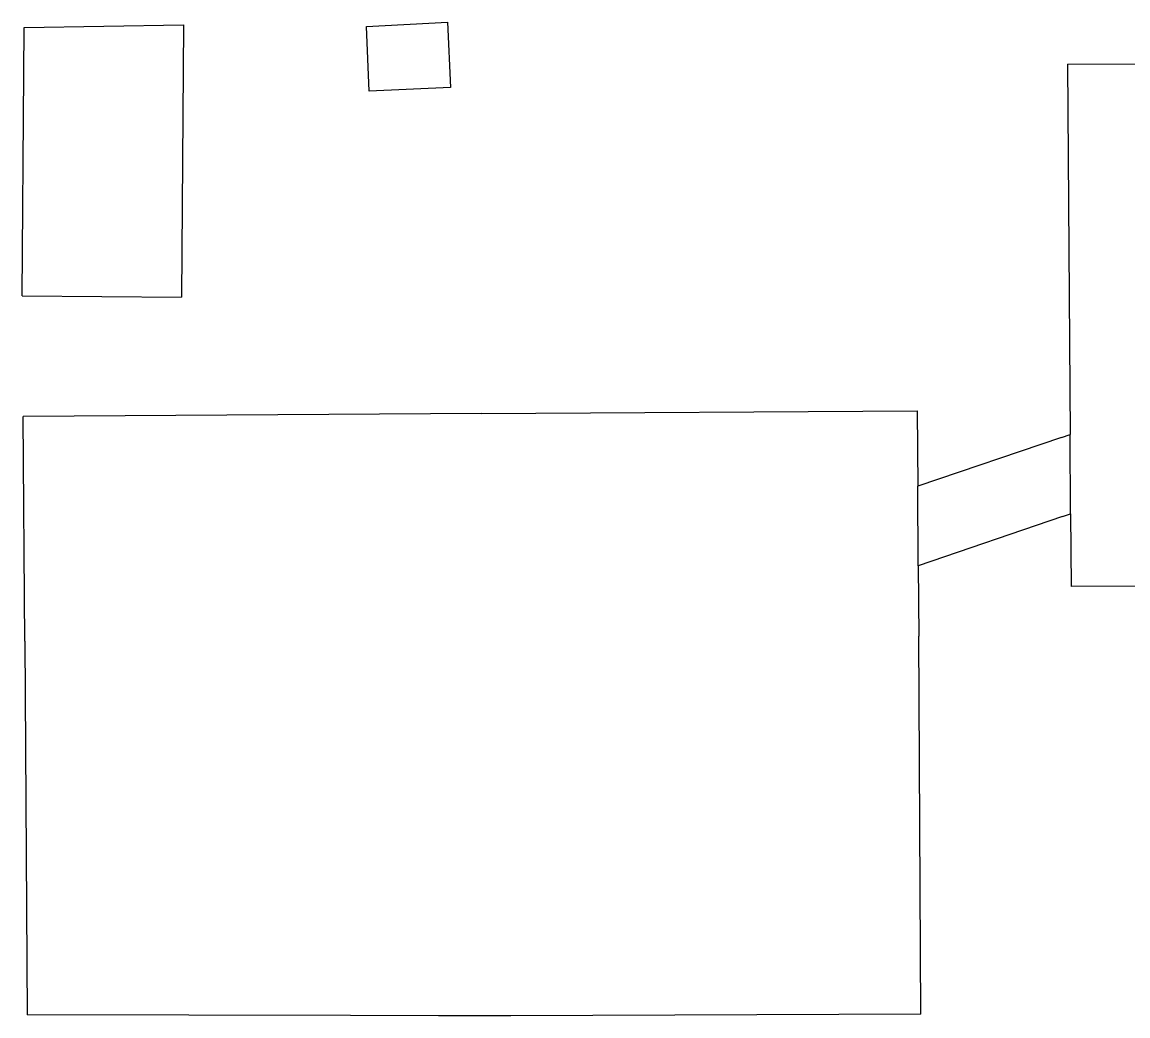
# Model space of a CAD drawing. Extents: x -264205 to -263659, y -1242401 to -1242060.
# Drawn here: x -264062 to -263972, y -1242400.6 to -1242319.7 of the extents above; entities that cross this region are included whole.
import ezdxf

# ---------------------------------------------------------------- set-up
doc = ezdxf.new("R2010")
doc.units = 0
doc.layers.add('SITUACIA_DSP_2D', color=7, linetype='Continuous')

msp = doc.modelspace()

# ---------------------------------------------------------------- linework, layer by layer
at = {"layer": 'SITUACIA_DSP_2D'}
for p, q in [((-264061.79, -1242320.14), (-264048.82, -1242319.93)), ((-264048.82, -1242319.93), (-264048.99, -1242342.09)), ((-264033.95, -1242320.06), (-264027.34, -1242319.71)), ((-264027.34, -1242319.71), (-264027.11, -1242325.04)), ((-264061.82, -1242323.92), (-264061.79, -1242320.14)), ((-264033.72, -1242325.32), (-264033.95, -1242320.06)), ((-263976.89, -1242323.14), (-263880.39, -1242322.51)), ((-263976.89, -1242323.14), (-263976.69, -1242353.26)), ((-264061.96, -1242341.99), (-264061.82, -1242323.92)), ((-264027.11, -1242325.04), (-264033.72, -1242325.32)), ((-264061.96, -1242341.99), (-264048.99, -1242342.09)), ((-264024.58, -1242351.56), (-263989.12, -1242351.34)), ((-263989.12, -1242351.34), (-263989.08, -1242357.47)), ((-264024.58, -1242351.56), (-264061.87, -1242351.8)), ((-264061.75, -1242370.08), (-264061.87, -1242351.8)), ((-263977.4, -1242353.5), (-263976.69, -1242353.26)), ((-263976.65, -1242359.72), (-263976.69, -1242353.26)), ((-263977.4, -1242353.5), (-263989.08, -1242357.47)), ((-263989.04, -1242363.95), (-263989.08, -1242357.47)), ((-263977.32, -1242359.95), (-263989.04, -1242363.95)), ((-263977.32, -1242359.95), (-263976.65, -1242359.72)), ((-263976.65, -1242359.72), (-263976.61, -1242365.64)), ((-263989.04, -1242363.95), (-263989.01, -1242369.66)), ((-263934.57, -1242365.37), (-263976.61, -1242365.64)), ((-264061.75, -1242370.08), (-264061.55, -1242400.48)), ((-263988.83, -1242400.42), (-263989.01, -1242369.66)), ((-264035.24, -1242400.55), (-264061.55, -1242400.48)), ((-264028.07, -1242400.56), (-264035.24, -1242400.55)), ((-264022.19, -1242400.57), (-264028.07, -1242400.56)), ((-263988.83, -1242400.42), (-264022.19, -1242400.57))]:
    msp.add_line(p, q, dxfattribs=at)

doc.saveas('drawing.dxf')
